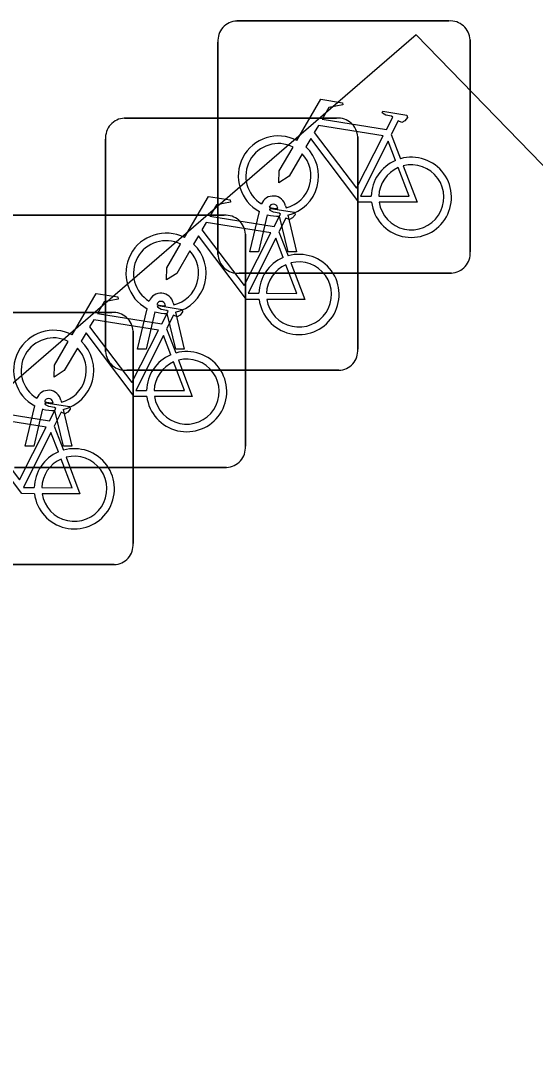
# Model space of a CAD drawing. Extents: x 157466 to 158888, y 383063 to 384677.
# Drawn here: x 157999.626 to 158001.663, y 383889.101 to 383893.25 of the extents above; entities that cross this region are included whole.
import ezdxf

# ---------------------------------------------------------------- set-up
doc = ezdxf.new("R2010")
doc.units = 0
doc.layers.add('IMGEO_Fietsenrek', color=7, linetype='Continuous')
doc.layers.add('IMGEO_Parkeervlak_halfverhard', color=7, linetype='Continuous')

msp = doc.modelspace()

# ---------------------------------------------------------------- linework, layer by layer
at = {"layer": 'IMGEO_Fietsenrek'}
for p, q in [((158000.4809, 383893.2495), (158001.3218, 383893.2495)), ((158001.3218, 383893.2495), (158000.4809, 383893.2495)), ((158000.4065, 383892.3249), (158000.4065, 383893.1658)), ((158000.4065, 383893.1658), (158000.4065, 383892.3249)), ((158001.4055, 383893.1751), (158001.4055, 383892.3342)), ((158001.4055, 383892.3342), (158001.4055, 383893.1751)), ((158000.0359, 383892.8645), (158000.8768, 383892.8645)), ((158000.8768, 383892.8645), (158000.0359, 383892.8645)), ((157999.9615, 383891.9399), (157999.9615, 383892.7808)), ((157999.9615, 383892.7808), (157999.9615, 383891.9399)), ((158000.9605, 383892.7901), (158000.9605, 383891.9492)), ((158000.9605, 383891.9492), (158000.9605, 383892.7901)), ((158001.0932, 383892.7992), (158001.1295, 383892.704)), ((157999.5909, 383892.4795), (158000.4318, 383892.4795)), ((158000.4318, 383892.4795), (157999.5909, 383892.4795)), ((158000.5335, 383892.3343), (158000.5718, 383892.4943)), ((158000.6022, 383892.4821), (158000.5669, 383892.3343)), ((158000.6439, 383892.5059), (158000.6429, 383892.5102)), ((158000.6746, 383892.5174), (158000.6764, 383892.5095)), ((158000.6834, 383892.4803), (158000.7184, 383892.3343)), ((158000.685, 383892.3343), (158000.6511, 383892.476)), ((158000.5155, 383892.4051), (158000.5155, 383891.5642)), ((158000.5155, 383891.5642), (158000.5155, 383892.4051)), ((158000.6482, 383892.4142), (158000.6845, 383892.319)), ((158000.5669, 383892.3343), (158000.5335, 383892.3343)), ((158000.7184, 383892.3343), (158000.685, 383892.3343)), ((158001.3311, 383892.2505), (158000.4902, 383892.2505)), ((158000.4902, 383892.2505), (158001.3311, 383892.2505)), ((158000.0885, 383891.9493), (158000.1268, 383892.1093)), ((158000.1989, 383892.1209), (158000.1979, 383892.1252)), ((158000.2296, 383892.1324), (158000.2314, 383892.1245)), ((157999.1459, 383892.0945), (157999.9868, 383892.0945)), ((157999.9868, 383892.0945), (157999.1459, 383892.0945)), ((158000.1572, 383892.0971), (158000.1219, 383891.9493)), ((158000.24, 383891.9493), (158000.2061, 383892.091)), ((158000.2384, 383892.0953), (158000.2734, 383891.9493)), ((158000.2032, 383892.0292), (158000.2395, 383891.934)), ((158000.0705, 383892.0201), (158000.0705, 383891.1792)), ((158000.0705, 383891.1792), (158000.0705, 383892.0201)), ((158000.1219, 383891.9493), (158000.0885, 383891.9493)), ((158000.2734, 383891.9493), (158000.24, 383891.9493)), ((158000.8861, 383891.8655), (158000.0452, 383891.8655)), ((158000.0452, 383891.8655), (158000.8861, 383891.8655)), ((157999.7539, 383891.7359), (157999.7529, 383891.7402)), ((157999.7846, 383891.7474), (157999.7864, 383891.7395)), ((157999.6435, 383891.5643), (157999.6818, 383891.7243)), ((157999.7122, 383891.7121), (157999.6769, 383891.5643)), ((157999.795, 383891.5643), (157999.7611, 383891.706)), ((157999.7934, 383891.7103), (157999.8284, 383891.5643)), ((157999.7582, 383891.6442), (157999.7945, 383891.549)), ((157999.6769, 383891.5643), (157999.6435, 383891.5643)), ((157999.8284, 383891.5643), (157999.795, 383891.5643)), ((158000.4411, 383891.4805), (157999.6002, 383891.4805)), ((157999.6002, 383891.4805), (158000.4411, 383891.4805)), ((157999.9961, 383891.0955), (157999.1552, 383891.0955)), ((157999.1552, 383891.0955), (157999.9961, 383891.0955))]:
    msp.add_line(p, q, dxfattribs=at)
for points in [[(158000.7191, 383892.7762), (158000.8138, 383892.9397), (158000.9, 383892.9259), (158000.9017, 383892.9172), (158000.8456, 383892.9063), (158000.8194, 383892.861), (158001.0746, 383892.8202)], [(158001.0746, 383892.8202), (158001.0996, 383892.869), (158001.0945, 383892.873), (158001.0713, 383892.8767), (158001.0586, 383892.8842), (158001.0576, 383892.8873), (158001.0598, 383892.8919), (158001.1546, 383892.8768), (158001.1569, 383892.8665), (158001.1475, 383892.8541), (158001.1351, 383892.8477), (158001.1206, 383892.8539), (158001.0932, 383892.7992)], [(158001.0617, 383892.795), (158000.8049, 383892.836), (158000.7882, 383892.8072), (158000.9552, 383892.5869), (158001.0617, 383892.795)], [(158001.0148, 383892.5315), (158000.9651, 383892.5316), (158000.7744, 383892.7833), (158000.7554, 383892.7505)], [(158001.1097, 383892.697), (158001.0804, 383892.7738), (158000.971, 383892.5557), (158001.0137, 383892.5556)], [(158000.7398, 383892.7237), (158000.6882, 383892.6345), (158000.6483, 383892.6085), (158000.6495, 383892.656), (158000.704, 383892.7502)], [(158001.0437, 383892.5555), (158001.1636, 383892.5553), (158001.1204, 383892.6689)], [(158001.1402, 383892.6758), (158001.1952, 383892.5312), (158001.0451, 383892.5315)], [(158000.2741, 383892.3912), (158000.3688, 383892.5547), (158000.455, 383892.5409), (158000.4567, 383892.5322), (158000.4006, 383892.5213), (158000.3744, 383892.476), (158000.6296, 383892.4352)], [(158000.6296, 383892.4352), (158000.6546, 383892.484), (158000.6495, 383892.488), (158000.6263, 383892.4917), (158000.6136, 383892.4992), (158000.6126, 383892.5023), (158000.6148, 383892.5069), (158000.7096, 383892.4918), (158000.7119, 383892.4815), (158000.7025, 383892.4691), (158000.6901, 383892.4627), (158000.6756, 383892.4689), (158000.6482, 383892.4142)], [(158000.6167, 383892.41), (158000.3599, 383892.451), (158000.3432, 383892.4222), (158000.5102, 383892.2019), (158000.6167, 383892.41)], [(158000.5698, 383892.1465), (158000.5201, 383892.1466), (158000.3294, 383892.3983), (158000.3104, 383892.3655)], [(158000.2948, 383892.3387), (158000.2432, 383892.2495), (158000.2033, 383892.2235), (158000.2045, 383892.271), (158000.259, 383892.3652)], [(158000.6647, 383892.312), (158000.6354, 383892.3888), (158000.526, 383892.1707), (158000.5687, 383892.1706)], [(158000.5987, 383892.1705), (158000.7186, 383892.1703), (158000.6754, 383892.2839)], [(158000.6952, 383892.2908), (158000.7502, 383892.1462), (158000.6001, 383892.1465)], [(157999.8291, 383892.0062), (157999.9238, 383892.1697), (158000.01, 383892.1559), (158000.0117, 383892.1472), (157999.9556, 383892.1363), (157999.9294, 383892.091), (158000.1846, 383892.0502)], [(158000.1846, 383892.0502), (158000.2096, 383892.099), (158000.2045, 383892.103), (158000.1813, 383892.1067), (158000.1686, 383892.1142), (158000.1676, 383892.1173), (158000.1698, 383892.1219), (158000.2646, 383892.1068), (158000.2669, 383892.0965), (158000.2575, 383892.0841), (158000.2451, 383892.0777), (158000.2306, 383892.0839), (158000.2032, 383892.0292)], [(158000.1717, 383892.025), (157999.9149, 383892.066), (157999.8982, 383892.0372), (158000.0652, 383891.8169), (158000.1717, 383892.025)], [(157999.8498, 383891.9537), (157999.7982, 383891.8645), (157999.7583, 383891.8385), (157999.7595, 383891.886), (157999.814, 383891.9802)], [(158000.1248, 383891.7615), (158000.0751, 383891.7616), (157999.8844, 383892.0133), (157999.8654, 383891.9805)], [(158000.2197, 383891.927), (158000.1904, 383892.0038), (158000.081, 383891.7857), (158000.1237, 383891.7856)], [(158000.1537, 383891.7855), (158000.2736, 383891.7853), (158000.2304, 383891.8989)], [(158000.2502, 383891.9058), (158000.3052, 383891.7612), (158000.1551, 383891.7615)], [(157999.3841, 383891.6212), (157999.4788, 383891.7847), (157999.565, 383891.7709), (157999.5667, 383891.7622), (157999.5106, 383891.7513), (157999.4844, 383891.706), (157999.7396, 383891.6652)], [(157999.7396, 383891.6652), (157999.7646, 383891.714), (157999.7595, 383891.718), (157999.7363, 383891.7217), (157999.7236, 383891.7292), (157999.7226, 383891.7323), (157999.7248, 383891.7369), (157999.8196, 383891.7218), (157999.8219, 383891.7115), (157999.8125, 383891.6991), (157999.8001, 383891.6927), (157999.7856, 383891.6989), (157999.7582, 383891.6442)], [(157999.7267, 383891.64), (157999.4699, 383891.681), (157999.4532, 383891.6522), (157999.6202, 383891.4319), (157999.7267, 383891.64)], [(157999.6798, 383891.3765), (157999.6301, 383891.3766), (157999.4394, 383891.6283), (157999.4204, 383891.5955)], [(157999.7747, 383891.542), (157999.7454, 383891.6188), (157999.636, 383891.4007), (157999.6787, 383891.4006)], [(157999.7087, 383891.4005), (157999.8286, 383891.4003), (157999.7854, 383891.5139)], [(157999.8052, 383891.5208), (157999.8602, 383891.3762), (157999.7101, 383891.3765)]]:
    msp.add_lwpolyline(points, dxfattribs=at)
for centre, radius, start, end in [((158000.4842, 383893.1716), 0.0779, 92.4484, 184.2845), ((158000.4842, 383893.1716), 0.0779, 92.4484, 184.2845), ((158001.3276, 383893.1718), 0.0779, 2.4484, 94.2845), ((158001.3276, 383893.1718), 0.0779, 2.4484, 94.2845), ((158000.0392, 383892.7866), 0.0779, 92.4484, 184.2845), ((158000.0392, 383892.7866), 0.0779, 92.4484, 184.2845), ((158000.8826, 383892.7868), 0.0779, 2.4484, 94.2845), ((158000.8826, 383892.7868), 0.0779, 2.4484, 94.2845), ((158000.6461, 383892.6349), 0.159, 62.6766, 242.1369), ((158000.6461, 383892.6349), 0.129, 63.3192, 238.903), ((158000.6461, 383892.6349), 0.159, 283.5766, 46.6042), ((158000.6461, 383892.6349), 0.129, 283.6043, 43.4302), ((158001.1727, 383892.5509), 0.159, 113.3408, 178.3217), ((158001.1727, 383892.5509), 0.159, 187.0065, 105.7708), ((158001.1727, 383892.5509), 0.129, 113.923, 177.9556), ((158001.1727, 383892.5509), 0.129, 188.6715, 104.5883), ((158000.6259, 383892.5063), 0.0499, 12.8025, 158.6934), ((158000.6259, 383892.5063), 0.0174, 12.8025, 163.4502), ((158000.4376, 383892.4018), 0.0779, 2.4484, 94.2845), ((158000.4376, 383892.4018), 0.0779, 2.4484, 94.2845), ((158000.6461, 383892.6349), 0.159, 253.9967, 271.7867), ((158000.6461, 383892.6349), 0.129, 253.415, 269.0204), ((158000.2011, 383892.2499), 0.159, 62.6766, 242.1369), ((158000.2011, 383892.2499), 0.129, 63.3192, 238.903), ((158000.2011, 383892.2499), 0.159, 283.5766, 46.6042), ((158000.2011, 383892.2499), 0.129, 283.6043, 43.4302), ((158000.4844, 383892.3282), 0.0779, 182.4484, 274.2845), ((158000.4844, 383892.3282), 0.0779, 182.4484, 274.2845), ((158000.7277, 383892.1659), 0.159, 113.3408, 178.3217), ((158000.7277, 383892.1659), 0.159, 187.0065, 105.7708), ((158001.3278, 383892.3284), 0.0779, 272.4484, 4.2845), ((158001.3278, 383892.3284), 0.0779, 272.4484, 4.2845), ((158000.7277, 383892.1659), 0.129, 113.923, 177.9556), ((158000.7277, 383892.1659), 0.129, 188.6715, 104.5883), ((158000.1809, 383892.1213), 0.0499, 12.8025, 158.6934), ((158000.1809, 383892.1213), 0.0174, 12.8025, 163.4502), ((158000.2011, 383892.2499), 0.129, 253.415, 269.0204), ((157999.9926, 383892.0168), 0.0779, 2.4484, 94.2845), ((157999.9926, 383892.0168), 0.0779, 2.4484, 94.2845), ((158000.2011, 383892.2499), 0.159, 253.9967, 271.7867), ((157999.7561, 383891.8649), 0.159, 62.6766, 242.1369), ((157999.7561, 383891.8649), 0.129, 63.3192, 238.903), ((157999.7561, 383891.8649), 0.159, 283.5766, 46.6042), ((157999.7561, 383891.8649), 0.129, 283.6043, 43.4302), ((158000.0394, 383891.9432), 0.0779, 182.4484, 274.2845), ((158000.0394, 383891.9432), 0.0779, 182.4484, 274.2845), ((158000.2827, 383891.7809), 0.159, 187.0065, 105.7708), ((158000.8828, 383891.9434), 0.0779, 272.4484, 4.2845), ((158000.8828, 383891.9434), 0.0779, 272.4484, 4.2845), ((158000.2827, 383891.7809), 0.159, 113.3408, 178.3217), ((158000.2827, 383891.7809), 0.129, 113.923, 177.9556), ((158000.2827, 383891.7809), 0.129, 188.6715, 104.5883), ((157999.7359, 383891.7363), 0.0499, 12.8025, 158.6934), ((157999.7359, 383891.7363), 0.0174, 12.8025, 163.4502), ((157999.7561, 383891.8649), 0.129, 253.415, 269.0204), ((157999.7561, 383891.8649), 0.159, 253.9967, 271.7867), ((157999.8377, 383891.3959), 0.159, 113.3408, 178.3217), ((157999.8377, 383891.3959), 0.159, 187.0065, 105.7708), ((157999.8377, 383891.3959), 0.129, 188.6715, 104.5883), ((158000.4378, 383891.5584), 0.0779, 272.4484, 4.2845), ((158000.4378, 383891.5584), 0.0779, 272.4484, 4.2845), ((157999.8377, 383891.3959), 0.129, 113.923, 177.9556), ((157999.9928, 383891.1734), 0.0779, 272.4484, 4.2845), ((157999.9928, 383891.1734), 0.0779, 272.4484, 4.2845)]:
    msp.add_arc(centre, radius, start, end, dxfattribs=at)
at = {"layer": 'IMGEO_Parkeervlak_halfverhard'}
msp.add_lwpolyline([(158003.276, 383891.048), (158001.192, 383893.195), (158000, 383892.164), (157988.783, 383882.458), (157990.726, 383879.963)], dxfattribs=at)

doc.saveas('drawing.dxf')
